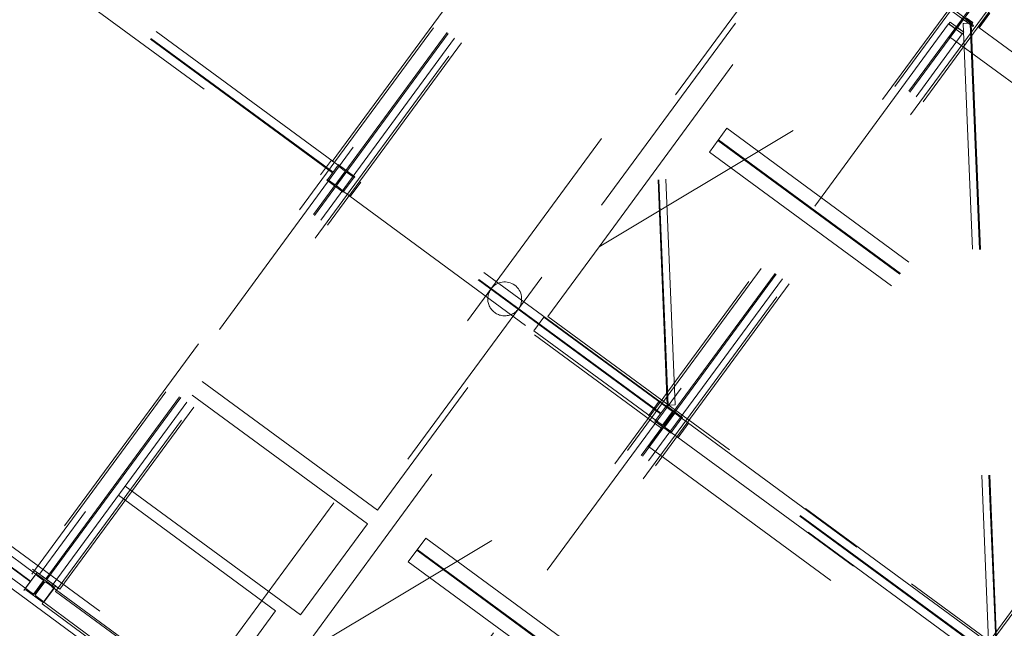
# Model space of a CAD drawing. Header units: metres. Extents: x 135583 to 135939, y 457896 to 458258.
# Tile 473 of 599: x 135749 to 135758, y 458058 to 458063. Entities that reach past the tile are written whole.
import ezdxf

# ---------------------------------------------------------------- set-up
doc = ezdxf.new("R2010")
doc.units = ezdxf.units.M
doc.linetypes.add('Hidden', pattern=[4, 2, -2])
doc.layers.add('NIEUWE INSTALLATIE', color=250, linetype='Continuous', lineweight=0)

msp = doc.modelspace()

# ---------------------------------------------------------------- linework, layer by layer
at = {"layer": 'NIEUWE INSTALLATIE', "linetype": 'Hidden'}
for p, q in [((135749.1867, 458058.2512), (135759.7277, 458072.5988)), ((135749.1867, 458058.2512), (135759.7277, 458072.5988)), ((135749.1968, 458058.2438), (135759.7377, 458072.5914)), ((135749.1968, 458058.2438), (135759.7377, 458072.5914)), ((135759.8601, 458072.549), (135749.2739, 458058.1397)), ((135759.8601, 458072.549), (135749.2739, 458058.1397)), ((135749.3126, 458058.1586), (135759.8536, 458072.5063)), ((135749.3126, 458058.1586), (135759.8536, 458072.5063)), ((135761.2094, 458071.8183), (135750.3745, 458057.0705)), ((135761.2094, 458071.8183), (135750.3745, 458057.0705)), ((135731.9361, 458070.9891), (135750.5521, 458057.3123)), ((135731.9361, 458070.9891), (135750.5521, 458057.3123)), ((135750.3745, 458057.0705), (135731.7585, 458070.7473)), ((135750.3745, 458057.0705), (135731.7585, 458070.7473)), ((135751.9655, 458056.1622), (135762.5517, 458070.5715)), ((135751.9655, 458056.1622), (135762.5517, 458070.5715)), ((135762.513, 458070.5525), (135751.972, 458056.2048)), ((135762.513, 458070.5525), (135751.972, 458056.2048)), ((135752.0879, 458056.1197), (135762.6289, 458070.4674)), ((135752.0879, 458056.1197), (135762.6289, 458070.4674)), ((135752.098, 458056.1123), (135762.6389, 458070.46)), ((135752.098, 458056.1123), (135762.6389, 458070.46)), ((135762.7613, 458070.4175), (135752.1751, 458056.0083)), ((135762.7613, 458070.4175), (135752.1751, 458056.0083)), ((135752.2138, 458056.0272), (135762.7548, 458070.3749)), ((135752.2138, 458056.0272), (135762.7548, 458070.3749)), ((135760.0261, 458069.6165), (135752.1219, 458058.8579)), ((135760.0261, 458069.6165), (135752.1219, 458058.8579)), ((135754.8667, 458054.0307), (135765.4529, 458068.44)), ((135754.8667, 458054.0307), (135765.4529, 458068.44)), ((135754.8506, 458054.0426), (135765.3539, 458068.339)), ((135754.8506, 458054.0426), (135765.3539, 458068.339)), ((135755.2738, 458066.7793), (135749.0708, 458058.3363)), ((135755.2738, 458066.7793), (135749.0708, 458058.3363)), ((135749.0644, 458058.2936), (135755.1804, 458066.6185)), ((135749.0644, 458058.2936), (135755.1804, 458066.6185)), ((135754.2757, 458065.294), (135749.131, 458058.2915)), ((135754.2757, 458065.294), (135749.131, 458058.2915)), ((135754.6871, 458059.7841), (135754.4622, 458065.2517)), ((135754.6871, 458059.7841), (135754.4622, 458065.2517)), ((135754.6941, 458059.7847), (135754.4692, 458065.2523)), ((135754.6941, 458059.7847), (135754.4692, 458065.2523)), ((135754.7569, 458059.7908), (135754.532, 458065.2584)), ((135754.7569, 458059.7908), (135754.532, 458065.2584)), ((135749.2519, 458058.2027), (135754.3965, 458065.2052)), ((135749.2519, 458058.2027), (135754.3965, 458065.2052)), ((135755.9449, 458064.1459), (135750.7939, 458057.1347)), ((135755.9449, 458064.1459), (135750.7939, 458057.1347)), ((135754.084, 458061.1907), (135756.176, 458064.0382)), ((135754.084, 458061.1907), (135756.176, 458064.0382)), ((135751.7746, 458061.9112), (135749.0709, 458063.8976)), ((135751.7746, 458061.9112), (135749.0709, 458063.8976)), ((135748.9762, 458063.7686), (135751.6799, 458061.7823)), ((135748.9762, 458063.7686), (135751.6799, 458061.7823)), ((135751.7255, 458061.8443), (135749.0218, 458063.8307)), ((135751.7255, 458061.8443), (135749.0218, 458063.8307)), ((135751.729, 458061.8492), (135749.0253, 458063.8355)), ((135751.729, 458061.8492), (135749.0253, 458063.8355)), ((135757.2126, 458063.2704), (135757.3899, 458063.1401)), ((135757.2126, 458063.2704), (135757.3899, 458063.1401)), ((135757.2403, 458063.2742), (135757.3853, 458063.1677)), ((135757.2403, 458063.2742), (135757.3853, 458063.1677)), ((135757.2403, 458063.2742), (135757.3853, 458063.1677)), ((135757.4429, 458063.1322), (135757.5376, 458063.2611)), ((135757.4429, 458063.1322), (135757.5376, 458063.2611)), ((135757.4472, 458063.1291), (135757.5419, 458063.258)), ((135757.4472, 458063.1291), (135757.5419, 458063.258)), ((135760.2413, 458061.2748), (135757.5376, 458063.2611)), ((135760.2413, 458061.2748), (135757.5376, 458063.2611)), ((135757.1768, 458063.1626), (135752.0322, 458056.16)), ((135757.1768, 458063.1626), (135752.0322, 458056.16)), ((135757.1773, 458063.1632), (135757.1768, 458063.1626)), ((135757.1773, 458063.1632), (135757.1768, 458063.1626)), ((135757.1768, 458063.1626), (135757.2977, 458063.0738)), ((135757.1768, 458063.1626), (135757.2977, 458063.0738)), ((135757.1769, 458063.1626), (135757.1773, 458063.1632)), ((135757.1769, 458063.1626), (135757.1773, 458063.1632)), ((135757.1773, 458063.1632), (135757.189, 458063.1791)), ((135757.1773, 458063.1632), (135757.189, 458063.1791)), ((135757.2228, 458063.1298), (135757.1773, 458063.1632)), ((135757.2228, 458063.1298), (135757.1773, 458063.1632)), ((135757.3042, 458063.2093), (135757.1858, 458063.0481)), ((135757.3042, 458063.2093), (135757.1858, 458063.0481)), ((135757.1894, 458063.1797), (135757.189, 458063.1791)), ((135757.1894, 458063.1797), (135757.189, 458063.1792)), ((135757.1894, 458063.1797), (135757.189, 458063.1791)), ((135757.1894, 458063.1797), (135757.189, 458063.1792)), ((135757.189, 458063.1791), (135757.2345, 458063.1457)), ((135757.189, 458063.1791), (135757.2345, 458063.1457)), ((135757.3103, 458063.0909), (135757.1894, 458063.1797)), ((135757.3103, 458063.0909), (135757.1894, 458063.1797)), ((135757.3754, 458063.1695), (135757.3054, 458063.1666)), ((135757.3754, 458063.1695), (135757.3054, 458063.1666)), ((135757.3054, 458063.1666), (135757.3054, 458063.1665)), ((135757.3054, 458063.1665), (135757.3054, 458063.1666)), ((135757.3054, 458063.1666), (135757.3054, 458063.1665)), ((135757.3054, 458063.1665), (135757.3054, 458063.1666)), ((135757.3054, 458063.1665), (135757.5304, 458057.6988)), ((135757.3054, 458063.1665), (135757.5304, 458057.6988)), ((135757.3099, 458063.1664), (135757.3594, 458063.1685)), ((135757.3099, 458063.1664), (135757.3594, 458063.1685)), ((135757.3964, 458063.149), (135757.3251, 458063.2014)), ((135757.3964, 458063.149), (135757.3251, 458063.2014)), ((135757.3909, 458063.1753), (135757.3329, 458063.2179)), ((135757.3909, 458063.1753), (135757.3329, 458063.2179)), ((135757.3909, 458063.1753), (135757.3329, 458063.2179)), ((135757.3684, 458063.1683), (135757.3685, 458063.1656)), ((135757.3684, 458063.1683), (135757.3685, 458063.1656)), ((135757.3685, 458063.1656), (135757.5935, 458057.6979)), ((135757.3685, 458063.1656), (135757.5935, 458057.6979)), ((135757.373, 458063.1655), (135757.3755, 458063.1656)), ((135757.373, 458063.1655), (135757.3755, 458063.1656)), ((135757.3755, 458063.1656), (135757.3754, 458063.1695)), ((135757.3755, 458063.1656), (135757.3754, 458063.1695)), ((135757.3755, 458063.1656), (135757.6005, 458057.6979)), ((135757.3755, 458063.1656), (135757.6005, 458057.6979)), ((135757.3853, 458063.1677), (135757.3909, 458063.1753)), ((135757.3853, 458063.1677), (135757.3909, 458063.1753)), ((135757.3853, 458063.1677), (135757.3909, 458063.1753)), ((135760.1922, 458061.2079), (135757.4885, 458063.1943)), ((135760.1922, 458061.2079), (135757.4885, 458063.1943)), ((135760.1957, 458061.2127), (135757.492, 458063.1991)), ((135760.1957, 458061.2127), (135757.492, 458063.1991)), ((135752.1531, 458056.0712), (135757.2977, 458063.0738)), ((135752.1531, 458056.0712), (135757.2977, 458063.0738)), ((135757.2459, 458063.136), (135757.2355, 458063.1218)), ((135757.2459, 458063.136), (135757.2355, 458063.1218)), ((135757.2412, 458063.1176), (135757.2517, 458063.1318)), ((135757.2412, 458063.1176), (135757.2517, 458063.1318)), ((135757.2982, 458063.0744), (135757.2527, 458063.1078)), ((135757.2982, 458063.0744), (135757.2527, 458063.1078)), ((135757.2644, 458063.1237), (135757.3099, 458063.0903)), ((135757.2644, 458063.1237), (135757.3099, 458063.0903)), ((135757.2977, 458063.0738), (135757.2982, 458063.0744)), ((135757.2977, 458063.0738), (135757.2982, 458063.0744)), ((135757.2978, 458063.0738), (135757.2982, 458063.0744)), ((135757.2978, 458063.0738), (135757.2982, 458063.0744)), ((135757.3099, 458063.0903), (135757.2982, 458063.0744)), ((135757.3099, 458063.0903), (135757.2982, 458063.0744)), ((135757.3099, 458063.0903), (135757.3103, 458063.0909)), ((135757.3103, 458063.0909), (135757.3099, 458063.0904)), ((135757.3099, 458063.0903), (135757.3103, 458063.0909)), ((135757.3103, 458063.0909), (135757.3099, 458063.0904)), ((135757.3899, 458063.1401), (135757.3964, 458063.149)), ((135757.3899, 458063.1401), (135757.3964, 458063.149)), ((135757.4429, 458063.1322), (135760.1466, 458061.1459)), ((135757.4429, 458063.1322), (135760.1466, 458061.1459)), ((135754.084, 458061.1907), (135757.1858, 458063.0481)), ((135754.084, 458061.1907), (135757.1858, 458063.0481)), ((135757.1858, 458063.0481), (135762.9882, 458058.7852)), ((135757.1858, 458063.0481), (135762.9882, 458058.7852)), ((135755.0597, 458062.029), (135755.2137, 458062.2386)), ((135755.0597, 458062.029), (135755.2137, 458062.2386)), ((135763.2726, 458056.3179), (135755.2137, 458062.2386)), ((135763.2726, 458056.3179), (135755.2137, 458062.2386)), ((135763.1934, 458056.2101), (135755.1345, 458062.1308)), ((135763.1934, 458056.2101), (135755.1345, 458062.1308)), ((135763.1978, 458056.2161), (135755.1389, 458062.1368)), ((135763.1978, 458056.2161), (135755.1389, 458062.1368)), ((135755.0597, 458062.029), (135763.1186, 458056.1083)), ((135755.0597, 458062.029), (135763.1186, 458056.1083)), ((135751.7142, 458061.9556), (135751.6194, 458061.8267)), ((135751.7142, 458061.9556), (135751.6194, 458061.8267)), ((135751.7142, 458061.9556), (135751.6194, 458061.8267)), ((135751.7746, 458061.9112), (135751.6799, 458061.7823)), ((135751.7746, 458061.9112), (135751.6799, 458061.7823)), ((135751.8316, 458061.8457), (135751.7594, 458061.7474)), ((135751.8316, 458061.8457), (135751.7594, 458061.7474)), ((135751.776, 458061.917), (135751.7704, 458061.9093)), ((135751.776, 458061.917), (135751.7704, 458061.9093)), ((135751.7704, 458061.9093), (135751.8284, 458061.8667)), ((135751.7704, 458061.9093), (135751.8284, 458061.8667)), ((135751.9211, 458061.8104), (135751.776, 458061.917)), ((135751.9211, 458061.8104), (135751.776, 458061.917)), ((135751.8574, 458061.8454), (135751.9154, 458061.8028)), ((135751.8574, 458061.8454), (135751.9154, 458061.8028)), ((135751.6804, 458061.7869), (135751.6748, 458061.7792)), ((135751.6804, 458061.7869), (135751.6748, 458061.7792)), ((135751.6748, 458061.7792), (135751.8198, 458061.6726)), ((135751.6748, 458061.7792), (135751.8198, 458061.6726)), ((135751.7384, 458061.7442), (135751.6804, 458061.7869)), ((135751.7384, 458061.7442), (135751.6804, 458061.7869)), ((135751.7642, 458061.7439), (135751.8364, 458061.8422)), ((135751.7642, 458061.7439), (135751.8364, 458061.8422)), ((135751.8212, 458061.6784), (135751.9159, 458061.8074)), ((135751.8212, 458061.6784), (135751.9159, 458061.8074)), ((135751.8212, 458061.6784), (135751.9159, 458061.8074)), ((135751.8817, 458061.634), (135751.9764, 458061.763)), ((135751.8817, 458061.634), (135751.9764, 458061.763)), ((135751.9154, 458061.8028), (135751.9211, 458061.8104)), ((135751.9154, 458061.8028), (135751.9211, 458061.8104)), ((135754.6758, 458059.7798), (135751.9159, 458061.8074)), ((135754.6758, 458059.7798), (135751.9159, 458061.8074)), ((135754.6758, 458059.7798), (135751.9159, 458061.8074)), ((135751.8254, 458061.6803), (135751.7674, 458061.7229)), ((135751.8254, 458061.6803), (135751.7674, 458061.7229)), ((135751.8198, 458061.6726), (135751.8254, 458061.6803)), ((135751.8198, 458061.6726), (135751.8254, 458061.6803)), ((135751.8212, 458061.6784), (135754.5811, 458059.6508)), ((135751.8212, 458061.6784), (135754.5811, 458059.6508)), ((135751.8212, 458061.6784), (135754.5811, 458059.6508)), ((135754.6266, 458059.7129), (135751.8668, 458061.7405)), ((135754.6266, 458059.7129), (135751.8668, 458061.7405)), ((135754.6266, 458059.7129), (135751.8668, 458061.7405)), ((135754.6302, 458059.7177), (135751.8704, 458061.7453)), ((135754.6302, 458059.7177), (135751.8704, 458061.7453)), ((135754.6302, 458059.7177), (135751.8704, 458061.7453)), ((135753.6301, 458060.5728), (135754.084, 458061.1907)), ((135753.6301, 458060.5728), (135754.084, 458061.1907)), ((135753.5951, 458060.5675), (135753.5063, 458060.4466)), ((135753.5951, 458060.5675), (135753.5063, 458060.4466)), ((135753.5951, 458060.5675), (135754.7333, 458059.7313)), ((135753.5951, 458060.5675), (135754.7333, 458059.7313)), ((135761.6841, 458054.6557), (135753.6301, 458060.5728)), ((135761.6841, 458054.6557), (135753.6301, 458060.5728)), ((135746.2164, 458060.4046), (135749.1678, 458058.2363)), ((135746.2164, 458060.4046), (135749.1678, 458058.2363)), ((135751.4197, 458057.5642), (135753.5116, 458060.4117)), ((135751.4197, 458057.5642), (135753.5116, 458060.4117)), ((135754.6445, 458059.6104), (135753.5063, 458060.4466)), ((135754.6445, 458059.6104), (135753.5063, 458060.4466)), ((135753.5116, 458060.4117), (135754.6399, 458059.5828)), ((135753.5116, 458060.4117), (135754.6399, 458059.5828)), ((135749.079, 458058.1154), (135746.1276, 458060.2837)), ((135749.079, 458058.1154), (135746.1276, 458060.2837)), ((135749.0982, 458058.2936), (135746.3625, 458060.3034)), ((135749.0982, 458058.2936), (135746.3625, 458060.3034)), ((135749.0491, 458058.2267), (135746.3134, 458060.2365)), ((135749.0491, 458058.2267), (135746.3134, 458060.2365)), ((135749.0526, 458058.2315), (135746.3169, 458060.2414)), ((135749.0526, 458058.2315), (135746.3169, 458060.2414)), ((135746.3727, 458060.2712), (135749.0644, 458058.2936)), ((135746.3727, 458060.2712), (135749.0644, 458058.2936)), ((135746.2538, 458060.16), (135748.9938, 458058.1469)), ((135746.2538, 458060.16), (135748.9938, 458058.1469)), ((135746.2678, 458060.1745), (135749.0035, 458058.1647)), ((135746.2678, 458060.1745), (135749.0035, 458058.1647)), ((135752.1219, 458058.8579), (135750.5706, 458059.9976)), ((135752.1219, 458058.8579), (135750.5706, 458059.9976)), ((135752.0331, 458058.737), (135750.4818, 458059.8767)), ((135752.0331, 458058.737), (135750.4818, 458059.8767)), ((135754.6153, 458059.8242), (135754.5206, 458059.6952)), ((135754.6153, 458059.8242), (135754.5206, 458059.6952)), ((135754.6758, 458059.7798), (135754.5811, 458059.6508)), ((135754.6758, 458059.7798), (135754.5811, 458059.6508)), ((135754.6758, 458059.7798), (135754.5811, 458059.6508)), ((135754.6772, 458059.7856), (135754.6716, 458059.7779)), ((135754.6772, 458059.7856), (135754.6716, 458059.7779)), ((135754.6716, 458059.7779), (135754.7296, 458059.7353)), ((135754.6716, 458059.7779), (135754.7296, 458059.7353)), ((135754.8222, 458059.679), (135754.6772, 458059.7856)), ((135754.8222, 458059.679), (135754.6772, 458059.7856)), ((135754.6896, 458059.7843), (135754.6871, 458059.7841)), ((135754.6896, 458059.7843), (135754.6871, 458059.7841)), ((135754.7524, 458059.7903), (135754.703, 458059.7883)), ((135754.7524, 458059.7903), (135754.703, 458059.7883)), ((135754.7333, 458059.7313), (135754.6445, 458059.6104)), ((135754.7333, 458059.7313), (135754.6445, 458059.6104)), ((135754.7328, 458059.7143), (135754.6606, 458059.616)), ((135754.7328, 458059.7143), (135754.6606, 458059.616)), ((135754.7537, 458059.7163), (135754.6649, 458059.5954)), ((135754.7537, 458059.7163), (135754.6649, 458059.5954)), ((135754.6654, 458059.6124), (135754.7376, 458059.7107)), ((135754.6654, 458059.6124), (135754.7376, 458059.7107)), ((135754.7224, 458059.547), (135754.8171, 458059.6759)), ((135754.7224, 458059.547), (135754.8171, 458059.6759)), ((135754.7537, 458059.7163), (135757.6344, 458057.5999)), ((135754.7537, 458059.7163), (135757.6344, 458057.5999)), ((135754.7586, 458059.714), (135754.8166, 458059.6713)), ((135754.7586, 458059.714), (135754.8166, 458059.6713)), ((135754.8166, 458059.6713), (135754.8222, 458059.679)), ((135754.8166, 458059.6713), (135754.8222, 458059.679)), ((135757.5208, 458057.6896), (135754.8171, 458059.6759)), ((135757.5208, 458057.6896), (135754.8171, 458059.6759)), ((135754.6399, 458059.5828), (135754.5215, 458059.4216)), ((135754.6399, 458059.5828), (135754.5215, 458059.4216)), ((135754.5816, 458059.6554), (135754.5759, 458059.6477)), ((135754.5816, 458059.6554), (135754.5759, 458059.6477)), ((135754.5759, 458059.6477), (135754.721, 458059.5412)), ((135754.5759, 458059.6477), (135754.721, 458059.5412)), ((135754.6396, 458059.6128), (135754.5816, 458059.6554)), ((135754.6396, 458059.6128), (135754.5816, 458059.6554)), ((135757.5456, 458057.479), (135754.6649, 458059.5954)), ((135757.5456, 458057.479), (135754.6649, 458059.5954)), ((135754.7266, 458059.5488), (135754.6686, 458059.5915)), ((135754.7266, 458059.5488), (135754.6686, 458059.5915)), ((135757.4717, 458057.6227), (135754.768, 458059.609)), ((135757.4717, 458057.6227), (135754.768, 458059.609)), ((135757.4752, 458057.6275), (135754.7715, 458059.6139)), ((135757.4752, 458057.6275), (135754.7715, 458059.6139)), ((135754.7828, 458059.5026), (135754.8776, 458059.6315)), ((135754.7828, 458059.5026), (135754.8776, 458059.6315)), ((135754.7828, 458059.5026), (135754.8776, 458059.6315)), ((135754.721, 458059.5412), (135754.7266, 458059.5488)), ((135754.721, 458059.5412), (135754.7266, 458059.5488)), ((135754.7224, 458059.547), (135757.4261, 458057.5606)), ((135754.7224, 458059.547), (135757.4261, 458057.5606)), ((135751.4197, 458057.5642), (135754.5215, 458059.4216)), ((135751.4197, 458057.5642), (135754.5215, 458059.4216)), ((135754.5215, 458059.4216), (135760.3239, 458055.1587)), ((135754.5215, 458059.4216), (135760.3239, 458055.1587)), ((135749.8897, 458059.0708), (135751.441, 458057.9311)), ((135749.8897, 458059.0708), (135751.441, 458057.9311)), ((135751.2207, 458057.9689), (135749.8305, 458058.9902)), ((135751.2207, 458057.9689), (135749.8305, 458058.9902)), ((135751.441, 458057.9311), (135752.0331, 458058.737)), ((135751.441, 458057.9311), (135752.0331, 458058.737)), ((135752.3954, 458058.4025), (135752.5494, 458058.6121)), ((135752.3954, 458058.4025), (135752.5494, 458058.6121)), ((135760.6082, 458052.6914), (135752.5494, 458058.6121)), ((135760.6082, 458052.6914), (135752.5494, 458058.6121)), ((135760.5291, 458052.5836), (135752.4702, 458058.5043)), ((135760.5291, 458052.5836), (135752.4702, 458058.5043)), ((135760.5335, 458052.5896), (135752.4746, 458058.5103)), ((135760.5335, 458052.5896), (135752.4746, 458058.5103)), ((135752.3954, 458058.4025), (135760.4543, 458052.4819)), ((135752.3954, 458058.4025), (135760.4543, 458052.4819)), ((135748.9938, 458058.1469), (135749.1122, 458058.3081)), ((135748.9938, 458058.1469), (135749.1122, 458058.3081)), ((135749.0982, 458058.2936), (135749.0035, 458058.1647)), ((135749.0982, 458058.2936), (135749.0035, 458058.1647)), ((135749.3126, 458058.1586), (135749.0708, 458058.3363)), ((135749.3126, 458058.1586), (135749.0708, 458058.3363)), ((135749.1117, 458058.2905), (135749.1061, 458058.2829)), ((135749.1117, 458058.2905), (135749.1061, 458058.2829)), ((135749.1061, 458058.2829), (135749.1641, 458058.2402)), ((135749.1061, 458058.2829), (135749.1641, 458058.2402)), ((135749.2567, 458058.1839), (135749.1117, 458058.2905)), ((135749.2567, 458058.1839), (135749.1117, 458058.2905)), ((135749.1122, 458058.3081), (135749.2734, 458058.1897)), ((135749.1122, 458058.3081), (135749.2734, 458058.1897)), ((135749.2519, 458058.2027), (135749.131, 458058.2915)), ((135749.2519, 458058.2027), (135749.131, 458058.2915)), ((135749.1678, 458058.2363), (135749.079, 458058.1154)), ((135749.1678, 458058.2363), (135749.079, 458058.1154)), ((135749.1673, 458058.2193), (135749.0951, 458058.1209)), ((135749.1673, 458058.2193), (135749.0951, 458058.1209)), ((135749.0999, 458058.1174), (135749.1721, 458058.2157)), ((135749.0999, 458058.1174), (135749.1721, 458058.2157)), ((135749.2734, 458058.1897), (135749.155, 458058.0285)), ((135749.2734, 458058.1897), (135749.155, 458058.0285)), ((135749.1931, 458058.2189), (135749.2511, 458058.1763)), ((135749.1931, 458058.2189), (135749.2511, 458058.1763)), ((135749.2519, 458058.2026), (135749.2384, 458058.1844)), ((135749.2519, 458058.2026), (135749.2384, 458058.1844)), ((135749.0161, 458058.1604), (135749.0104, 458058.1527)), ((135749.0161, 458058.1604), (135749.0104, 458058.1527)), ((135749.0104, 458058.1527), (135749.1555, 458058.0461)), ((135749.0104, 458058.1527), (135749.1555, 458058.0461)), ((135749.0741, 458058.1177), (135749.0161, 458058.1604)), ((135749.0741, 458058.1177), (135749.0161, 458058.1604)), ((135749.169, 458058.043), (135749.2637, 458058.172)), ((135749.169, 458058.043), (135749.2637, 458058.172)), ((135751.9502, 458056.0953), (135749.2146, 458058.1051)), ((135751.9502, 458056.0953), (135749.2146, 458058.1051)), ((135751.9538, 458056.1001), (135749.2181, 458058.1099)), ((135751.9538, 458056.1001), (135749.2181, 458058.1099)), ((135749.2384, 458058.1844), (135750.6286, 458057.163)), ((135749.2384, 458058.1844), (135750.6286, 458057.163)), ((135749.2511, 458058.1763), (135749.2567, 458058.1839)), ((135749.2511, 458058.1763), (135749.2567, 458058.1839)), ((135751.9994, 458056.1621), (135749.2637, 458058.172)), ((135751.9994, 458056.1621), (135749.2637, 458058.172)), ((135749.2739, 458058.1397), (135751.9655, 458056.1622)), ((135749.2739, 458058.1397), (135751.9655, 458056.1622)), ((135749.1611, 458058.0538), (135749.1031, 458058.0964)), ((135749.1611, 458058.0538), (135749.1031, 458058.0964)), ((135749.155, 458058.0285), (135750.6862, 458056.9036)), ((135749.155, 458058.0285), (135750.6862, 458056.9036)), ((135749.1555, 458058.0461), (135749.1611, 458058.0538)), ((135749.1555, 458058.0461), (135749.1611, 458058.0538)), ((135749.169, 458058.043), (135751.9047, 458056.0332)), ((135749.169, 458058.043), (135751.9047, 458056.0332)), ((135750.6286, 458057.163), (135751.2207, 458057.9689)), ((135750.6286, 458057.163), (135751.2207, 458057.9689))]:
    msp.add_line(p, q, dxfattribs=at)
for centre, radius, start, end in [((135753.2485, 458060.7291), 0.15, 143.696, 323.696), ((135753.2485, 458060.7291), 0.15, 143.696, 323.696), ((135753.2485, 458060.7291), 0.15, 323.696, 143.696), ((135753.2485, 458060.7291), 0.15, 323.696, 143.696), ((135754.7497, 458059.7019), 0.015, 53.696, 143.696), ((135754.7497, 458059.7019), 0.015, 53.696, 143.696)]:
    msp.add_arc(centre, radius, start, end, dxfattribs=at)
for centre, major_axis, ratio, start_param, end_param in [((135757.3099, 458063.1667), (-0.0045, -0.00018), 0.055443, 0, 1.570796), ((135757.3099, 458063.1667), (-0.0045, -0.00018), 0.055443, 0, 1.570796), ((135757.3594, 458063.168), (-0.00899, -0.00037), 0.055443, 3.141593, 4.712389), ((135757.3594, 458063.168), (-0.00899, -0.00037), 0.055443, 3.141593, 4.712389), ((135757.373, 458063.1658), (-0.0045, -0.00018), 0.055443, 0, 1.570796), ((135757.373, 458063.1658), (-0.0045, -0.00018), 0.055443, 0, 1.570796), ((135757.2234, 458063.1306), (-0.0121, 0.0089), 0.070932, 1.570796, 3.141593), ((135757.2234, 458063.1306), (-0.0121, 0.0089), 0.070932, 1.570796, 3.141593), ((135757.2339, 458063.1448), (-0.0121, 0.0089), 0.070932, 3.141593, 4.712389), ((135757.2339, 458063.1448), (-0.0121, 0.0089), 0.070932, 3.141593, 4.712389), ((135757.2533, 458063.1087), (-0.0121, 0.0089), 0.070932, 0, 1.570796), ((135757.2533, 458063.1087), (-0.0121, 0.0089), 0.070932, 0, 1.570796), ((135757.2638, 458063.1229), (-0.0121, 0.0089), 0.070932, 4.712389, 6.283185), ((135757.2638, 458063.1229), (-0.0121, 0.0089), 0.070932, 4.712389, 6.283185), ((135751.8195, 458061.8546), (-0.012, 0.0089), 1, 3.146531, 4.717327), ((135751.8195, 458061.8546), (-0.012, 0.0089), 1, 3.146531, 4.717327), ((135751.8485, 458061.8333), (-0.0146, 0.0035), 1, 4.313002, 5.883799), ((135751.8485, 458061.8333), (-0.0146, 0.0035), 1, 4.313002, 5.883799), ((135751.7473, 458061.7563), (-0.0149, 0.0013), 1, 1.02216, 2.592957), ((135751.7473, 458061.7563), (-0.0149, 0.0013), 1, 1.02216, 2.592957), ((135751.7763, 458061.735), (-0.0138, 0.0058), 1, 6.048947, 7.619744), ((135751.7763, 458061.735), (-0.0138, 0.0058), 1, 6.048947, 7.619744), ((135754.6896, 458059.7845), (-0.0045, -0.00018), 0.055443, 1.570796, 3.141593), ((135754.6896, 458059.7845), (-0.0045, -0.00018), 0.055443, 1.570796, 3.141593), ((135754.703, 458059.7878), (-0.00899, -0.00037), 0.055443, 4.712389, 6.283185), ((135754.703, 458059.7878), (-0.00899, -0.00037), 0.055443, 4.712389, 6.283185), ((135754.7524, 458059.7906), (-0.0045, -0.00018), 0.055443, 1.570796, 3.141593), ((135754.7524, 458059.7906), (-0.0045, -0.00018), 0.055443, 1.570796, 3.141593), ((135754.7207, 458059.7232), (0.0134, 0.0068), 1, 5.180975, 6.751771), ((135754.7207, 458059.7232), (0.0134, 0.0068), 1, 5.180975, 6.751771), ((135754.6485, 458059.6249), (0, 0.015), 1, 2.507968, 4.078765), ((135754.6485, 458059.6249), (0, 0.015), 1, 2.507968, 4.078765), ((135754.6775, 458059.6035), (0.015, 0.0011), 1, 2.432081, 4.002878), ((135754.6775, 458059.6035), (0.015, 0.0011), 1, 2.432081, 4.002878), ((135749.1552, 458058.2281), (0.0089, 0.0121), 1, 4.712389, 6.283185), ((135749.1552, 458058.2281), (0.0089, 0.0121), 1, 4.712389, 6.283185), ((135749.1842, 458058.2068), (0.0089, 0.0121), 1, 0, 1.570796), ((135749.1842, 458058.2068), (0.0089, 0.0121), 1, 0, 1.570796), ((135749.083, 458058.1298), (0.0146, -0.0036), 1, 4.31969, 5.890486), ((135749.083, 458058.1298), (0.0146, -0.0036), 1, 4.31969, 5.890486), ((135749.112, 458058.1085), (0.0089, 0.0121), 1, 1.570796, 3.141593), ((135749.112, 458058.1085), (0.0089, 0.0121), 1, 1.570796, 3.141593)]:
    msp.add_ellipse(centre, major_axis=major_axis, ratio=ratio, start_param=start_param, end_param=end_param, dxfattribs=at)

doc.saveas('drawing.dxf')
